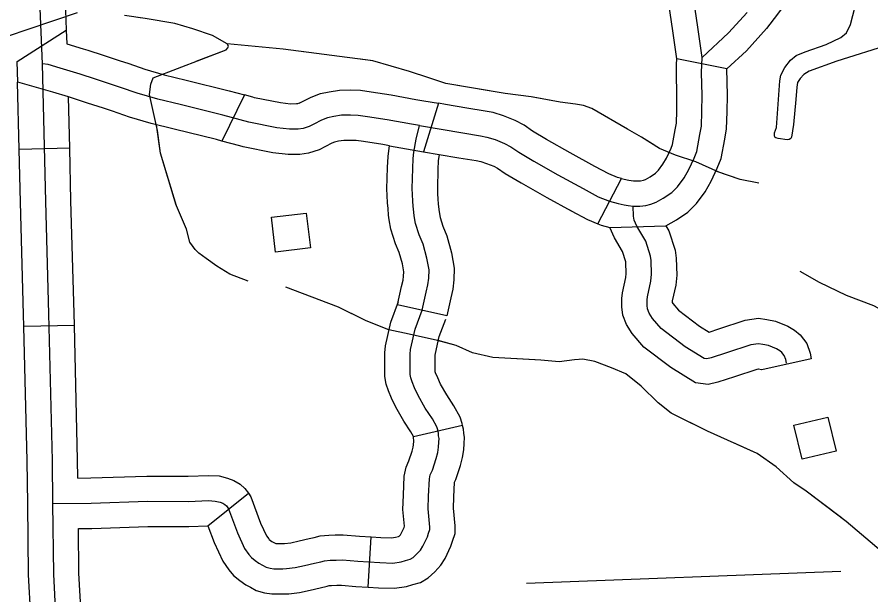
# Model space of a CAD drawing. Extents: x 1084508 to 1142749, y 1057638 to 1093403.
# Drawn here: x 1140524 to 1141322, y 1061467 to 1062007 of the extents above; entities that cross this region are included whole.
import ezdxf

# ---------------------------------------------------------------- set-up
doc = ezdxf.new("R2010")
doc.units = 0
for name, color, linetype in [('Level 31', 7, 'Continuous'), ('Level 32', 7, 'Continuous'), ('Level 35', 7, 'Continuous'), ('Level 43', 7, 'Continuous'), ('Level 5', 7, 'Continuous'), ('Level 56', 7, 'Continuous')]:
    doc.layers.add(name, color=color, linetype=linetype)

msp = doc.modelspace()

# ---------------------------------------------------------------- linework, layer by layer
at = {"layer": 'Level 31'}
for p, q in [((1140524.17, 1061965.91), (1140570.16, 1061995.01)), ((1140585.8, 1061977.85), (1140585.8, 1061977.85)), ((1141186.84, 1061958.9), (1141140.18, 1061968.26)), ((1141140.18, 1061968.26), (1141140.18, 1061968.26)), ((1140736.46, 1061934.6), (1140715.46, 1061891.5)), ((1140917.63, 1061926.92), (1140903.58, 1061881.6)), ((1140871.9, 1061887.08), (1140903.58, 1061881.6)), ((1140903.58, 1061881.6), (1140918.22, 1061879.07)), ((1140903.58, 1061881.6), (1140918.22, 1061879.07)), ((1141066.48, 1061814.25), (1141088.55, 1061856.62)), ((1141041.48, 1061826.36), (1141041.09, 1061826.58)), ((1141077.63, 1061810.8), (1141130.01, 1061812.48)), ((1141077.63, 1061810.8), (1141077.63, 1061810.8)), ((1140925.37, 1061728.31), (1140879.44, 1061738.65)), ((1140925.37, 1061728.31), (1140879.44, 1061738.65)), ((1141265.69, 1061688.13), (1141219.74, 1061677.66))]:
    msp.add_line(p, q, dxfattribs=at)
for points in [[(1140547.8, 1061963.83), (1140545.53, 1062022.88), (1140544.57, 1062126.52), (1140544.21, 1062217.47), (1140540.73, 1062350.91), (1140537.8, 1062453.28), (1140535.22, 1062561.29), (1140535.71, 1062608.55), (1140534.37, 1062698.09), (1140533.82, 1062752.69), (1140532.39, 1062881.81), (1140530.77, 1062986.93), (1140530.27, 1063055.97), (1140528.03, 1063115.78), (1140525.86, 1063142.62), (1140525.44, 1063147.82)], [(1141163.77, 1061969.57), (1141159.83, 1061997.98), (1141154.76, 1062031.83), (1141152.05, 1062050.44), (1141151.21, 1062074.47), (1141150.02, 1062100.7), (1141151.37, 1062113.39), (1141155.94, 1062147.58), (1141157.95, 1062166.22), (1141158.94, 1062171.01), (1141159.73, 1062173.82), (1141161.55, 1062177.33), (1141163.89, 1062180.92)], [(1141140.18, 1061968.26), (1141136.53, 1061994.62), (1141131.47, 1062028.39), (1141128.57, 1062048.33), (1141127.68, 1062073.53), (1141126.42, 1062101.42), (1141128, 1062116.2), (1141130.81, 1062137.27)], [(1140568.1, 1062129.61), (1140568.11, 1062126.67), (1140569.07, 1062023.44), (1140570.16, 1061995.01)], [(1141269.6, 1062101.09), (1141268.45, 1062095.29), (1141263.16, 1062071.92), (1141260.73, 1062060.68), (1141256.66, 1062048.28), (1141252.51, 1062038.45), (1141243.92, 1062023.45), (1141234.2, 1062009.99), (1141223.91, 1061996.57), (1141205.18, 1061976), (1141186.84, 1061958.9)], [(1141163.77, 1061969.57), (1141188.42, 1061992.56), (1141205.84, 1062011.69)], [(1140570.16, 1061995.01), (1140570.65, 1061982.48)], [(1140570.65, 1061982.48), (1140585.8, 1061977.85)], [(1140585.8, 1061977.85), (1140590.21, 1061976.5), (1140604.69, 1061971.69), (1140619.58, 1061966.9), (1140628.47, 1061963.9), (1140643.43, 1061958.68), (1140661.53, 1061953.49), (1140682.12, 1061948.49), (1140722.17, 1061938.45), (1140736.46, 1061934.6)], [(1140524.91, 1061946.55), (1140524.17, 1061965.91)], [(1140899.99, 1061906), (1140892.54, 1061907.25), (1140869.7, 1061911.4), (1140851.32, 1061914.31), (1140842.81, 1061915.56), (1140835.44, 1061915.77), (1140827.23, 1061915.66), (1140820.03, 1061914.49), (1140814.07, 1061913.23), (1140808.42, 1061911.15), (1140801.17, 1061907.38), (1140796.88, 1061905.07), (1140791.2, 1061903.25), (1140786.53, 1061902.68), (1140778.41, 1061902.6), (1140766.66, 1061903.88), (1140740.6, 1061909.11), (1140716.24, 1061915.66), (1140676.48, 1061925.64), (1140655.5, 1061930.73), (1140636.3, 1061936.23), (1140620.83, 1061941.63), (1140612.21, 1061944.54), (1140597.37, 1061949.31), (1140583.06, 1061954.07), (1140564.34, 1061959.79), (1140553.07, 1061963), (1140547.8, 1061963.83)], [(1141099.5, 1061830.73), (1141105.82, 1061830.72), (1141108.4, 1061830.89), (1141111.19, 1061831.38), (1141116.11, 1061832.57), (1141120.93, 1061834.38), (1141127.63, 1061838.13), (1141135.52, 1061843.44), (1141140.86, 1061848.78), (1141147.04, 1061857.08), (1141151.48, 1061864.87), (1141156.46, 1061875.64), (1141158.99, 1061881.82), (1141161.8, 1061897.71), (1141163.32, 1061905.59), (1141163.74, 1061919.3), (1141163.94, 1061934.26), (1141163.38, 1061955.5), (1141163.77, 1061969.57)], [(1141099.78, 1061854.27), (1141105.1, 1061854.26), (1141105.6, 1061854.3), (1141106.37, 1061854.43), (1141109.17, 1061855.11), (1141110.98, 1061855.79), (1141115.29, 1061858.2), (1141120.49, 1061861.7), (1141123, 1061864.22), (1141127.31, 1061869.99), (1141130.53, 1061875.65), (1141134.87, 1061885.03), (1141136.25, 1061888.4), (1141138.65, 1061901.99), (1141139.85, 1061908.19), (1141140.2, 1061919.82), (1141140.4, 1061934.11), (1141139.83, 1061955.51), (1141140.04, 1061963.23), (1141140.18, 1061968.26)], [(1141140.04, 1061963.23), (1141140.18, 1061968.26)], [(1141130.01, 1061812.48), (1141139.97, 1061818.06), (1141150.55, 1061825.18), (1141158.72, 1061833.34), (1141166.78, 1061844.16), (1141172.43, 1061854.08), (1141178.05, 1061866.24), (1141181.73, 1061875.24), (1141184.95, 1061893.43), (1141186.79, 1061902.98), (1141187.27, 1061918.78), (1141187.49, 1061934.4), (1141186.84, 1061958.9)], [(1140572.05, 1061932.82), (1140557.68, 1061937.21), (1140524.91, 1061946.55)], [(1140787.63, 1061926.83), (1140790.15, 1061928.19), (1140798.88, 1061932.72), (1140807.53, 1061935.91), (1140815.7, 1061937.64), (1140825.19, 1061939.18), (1140835.62, 1061939.31), (1140844.85, 1061939.05), (1140854.87, 1061937.59), (1140873.65, 1061934.61), (1140896.59, 1061930.44), (1140903.88, 1061929.22)], [(1140715.46, 1061891.5), (1140710.32, 1061892.88), (1140670.84, 1061902.78), (1140649.48, 1061907.96), (1140629.17, 1061913.79), (1140613.18, 1061919.37), (1140604.84, 1061922.18), (1140590.06, 1061926.94), (1140575.9, 1061931.64), (1140572.05, 1061932.82)], [(1140744.28, 1061932.5), (1140736.46, 1061934.6)], [(1140787.63, 1061926.83), (1140786.13, 1061926.35), (1140784.97, 1061926.21), (1140779.58, 1061926.15), (1140770.26, 1061927.17), (1140745.98, 1061932.04), (1140744.28, 1061932.5)], [(1140903.88, 1061929.22), (1140917.63, 1061926.92)], [(1141040.58, 1061880.58), (1141018.5, 1061893.07), (1141005.55, 1061900.84), (1140997.57, 1061906.37), (1140989.37, 1061910.77), (1140978.39, 1061915.11), (1140968.72, 1061918.16), (1140961.14, 1061919.63), (1140944.31, 1061922.36), (1140924.09, 1061925.84), (1140917.63, 1061926.92)], [(1140902.41, 1061733.48), (1140906.22, 1061750.41), (1140907.89, 1061757.33), (1140908.6, 1061763.53), (1140908.84, 1061771.16), (1140906.94, 1061782.13), (1140903.36, 1061795.24), (1140899.55, 1061803.83), (1140896.21, 1061814.56), (1140895.02, 1061821.71), (1140894.54, 1061825.05), (1140894.07, 1061830.77), (1140893.59, 1061835.54), (1140893.35, 1061841.5), (1140893.11, 1061847.23), (1140893.59, 1061865.83), (1140894.07, 1061875.12), (1140894.78, 1061881.32), (1140896.93, 1061893.25), (1140899.99, 1061906)], [(1140899.99, 1061906), (1140920.15, 1061902.63), (1140940.43, 1061899.14), (1140957.02, 1061896.45), (1140962.93, 1061895.3), (1140970.51, 1061892.91), (1140979.44, 1061889.38), (1140985.26, 1061886.27), (1140992.77, 1061881.05), (1141006.65, 1061872.73), (1141029.11, 1061860.02), (1141052.67, 1061847.08), (1141066.8, 1061839.58), (1141077.29, 1061835.26), (1141085.38, 1061833.1), (1141091.02, 1061831.85), (1141094.93, 1061831.21), (1141099.5, 1061830.73)], [(1140732.05, 1061887.03), (1140715.46, 1061891.5)], [(1140871.9, 1061887.08), (1140865.75, 1061888.19), (1140847.78, 1061891.04), (1140840.76, 1061892.07), (1140835.25, 1061892.22), (1140829.28, 1061892.15), (1140824.36, 1061891.35), (1140820.62, 1061890.55), (1140817.95, 1061889.57), (1140812.18, 1061886.58), (1140806.13, 1061883.31), (1140796.27, 1061880.16), (1140788.1, 1061879.15)], [(1140788.1, 1061879.15), (1140777.25, 1061879.04), (1140763.05, 1061880.59), (1140735.22, 1061886.18), (1140732.05, 1061887.03)], [(1140879.44, 1061738.65), (1140883.29, 1061755.76), (1140884.67, 1061761.45), (1140885.11, 1061765.25), (1140885.24, 1061769.49), (1140883.93, 1061777), (1140881.12, 1061787.32), (1140877.48, 1061795.52), (1140873.25, 1061809.1), (1140871.75, 1061818.11), (1140871.14, 1061822.41), (1140870.62, 1061828.62), (1140870.09, 1061833.9), (1140869.83, 1061840.54), (1140869.56, 1061847.04), (1140870.06, 1061866.73), (1140870.59, 1061877.08), (1140871.48, 1061884.76), (1140871.9, 1061887.08)], [(1140918.22, 1061879.07), (1140917.54, 1061873.17), (1140917.11, 1061864.92), (1140916.67, 1061847.41), (1140916.87, 1061842.46), (1140917.08, 1061837.18), (1140917.51, 1061832.92), (1140917.94, 1061827.69), (1140918.28, 1061825.31), (1140919.17, 1061820.01), (1140921.62, 1061812.13), (1140925.6, 1061803.16), (1140929.94, 1061787.25), (1140932.45, 1061772.82), (1140932.1, 1061761.81), (1140931.11, 1061753.2), (1140929.15, 1061745.06), (1140925.37, 1061728.31)], [(1140918.22, 1061879.07), (1140936.55, 1061875.92), (1140952.9, 1061873.26), (1140957.15, 1061872.44), (1140962.64, 1061870.71), (1140969.52, 1061867.99), (1140972.94, 1061866.16), (1140979.99, 1061861.26), (1140994.8, 1061852.39), (1141018.79, 1061838.81)], [(1141063.76, 1061867.84), (1141040.58, 1061880.58)], [(1141088.55, 1061856.62), (1141084.84, 1061857.61), (1141076.83, 1061860.91), (1141063.76, 1061867.84)], [(1141088.55, 1061856.62), (1141090.97, 1061855.97), (1141095.46, 1061854.97), (1141099.78, 1061854.27)], [(1141018.79, 1061838.81), (1141041.48, 1061826.36)], [(1141242.53, 1061683.92), (1141241.9, 1061687.39), (1141240.64, 1061691.17), (1141238.43, 1061694), (1141236.54, 1061695.58), (1141233.39, 1061697.47), (1141225.83, 1061700.62), (1141220.48, 1061701.57), (1141216.38, 1061702.2), (1141209.45, 1061701.25), (1141186.78, 1061693.69), (1141172.29, 1061688.96), (1141168.19, 1061688.02), (1141165.67, 1061688.33), (1141148.04, 1061699.36), (1141125.67, 1061716.38), (1141117.48, 1061725.83), (1141114.33, 1061730.87), (1141112.76, 1061734.66), (1141112.44, 1061737.81), (1141112.44, 1061743.16), (1141112.76, 1061746), (1141115.91, 1061760.5), (1141116.54, 1061767.11), (1141116.22, 1061780.03), (1141115.59, 1061784.13), (1141111.18, 1061798), (1141102.99, 1061812.18), (1141100.48, 1061817.54), (1141099.85, 1061821.32), (1141099.5, 1061830.73)], [(1141041.09, 1061826.58), (1141041.48, 1061826.36), (1141056.77, 1061818.25), (1141066.48, 1061814.25)], [(1141066.48, 1061814.25), (1141069.74, 1061812.91), (1141077.63, 1061810.8)], [(1141130.01, 1061812.48), (1141132.85, 1061807.56), (1141138.58, 1061789.52), (1141139.72, 1061782.12), (1141140.11, 1061766.28), (1141139.21, 1061756.87), (1141136.02, 1061742.19), (1141135.99, 1061741.86), (1141135.99, 1061741.03)], [(1141088.9, 1061741.03), (1141088.9, 1061744.47), (1141089.5, 1061749.81), (1141092.61, 1061764.12), (1141092.97, 1061767.95), (1141092.73, 1061777.95), (1141092.6, 1061778.74), (1141089.52, 1061788.43), (1141082.11, 1061801.26), (1141077.63, 1061810.8)], [(1141219.74, 1061677.66), (1141219.18, 1061677.89), (1141216.64, 1061678.34), (1141216.18, 1061678.41), (1141214.82, 1061678.22), (1141194.15, 1061671.33), (1141178.6, 1061666.26), (1141169.42, 1061664.14), (1141157.6, 1061665.62), (1141134.64, 1061679.97), (1141109.48, 1061699.12), (1141098.49, 1061711.8), (1141093.34, 1061720.04), (1141089.68, 1061728.83), (1141088.9, 1061736.63), (1141088.9, 1061741.03)], [(1141135.99, 1061741.03), (1141135.99, 1061740.65), (1141136.48, 1061739.86), (1141141.87, 1061733.63), (1141161.43, 1061718.75), (1141170.43, 1061713.12), (1141179.4, 1061716.04), (1141204.09, 1061724.28), (1141216.59, 1061725.98), (1141224.32, 1061724.79), (1141232.49, 1061723.35), (1141244.04, 1061718.54), (1141250.22, 1061714.83), (1141255.46, 1061710.46), (1141261.7, 1061702.43), (1141264.76, 1061693.24), (1141265.69, 1061688.13)]]:
    msp.add_lwpolyline(points, dxfattribs=at)
at = {"layer": 'Level 32'}
for p, q in [((1140573.29, 1061884.97), (1140526.22, 1061883.81)), ((1140577.65, 1061719.29), (1140530.59, 1061718.15)), ((1140940.18, 1061625.84), (1140894.35, 1061615.06)), ((1140702.4, 1061532.03), (1140740.13, 1061562.61)), ((1140852.02, 1061474.73), (1140854.96, 1061521.72))]:
    msp.add_line(p, q, dxfattribs=at)
for points in [[(1140557.63, 1061553.03), (1140557.15, 1061593.21), (1140553.84, 1061730.2), (1140550.96, 1061834.98), (1140547.8, 1061963.83)], [(1140526.22, 1061883.81), (1140524.68, 1061946.61)], [(1140573.29, 1061884.97), (1140572.11, 1061932.8)], [(1140530.59, 1061718.15), (1140530.31, 1061729.59), (1140527.43, 1061834.37), (1140526.22, 1061883.82)], [(1140577.65, 1061719.29), (1140577.38, 1061730.8), (1140574.5, 1061835.59), (1140573.29, 1061884.97)], [(1140894.35, 1061615.06), (1140894.27, 1061615.42), (1140891.83, 1061619.77), (1140885.26, 1061629.81), (1140877.78, 1061642.91), (1140873.86, 1061651.39), (1140871.04, 1061658.13), (1140868.85, 1061664.39), (1140867.64, 1061671.62), (1140867.64, 1061676.15), (1140867.64, 1061682.22), (1140867.64, 1061687.92), (1140867.64, 1061693.55), (1140868.23, 1061700.36), (1140873.16, 1061722.42), (1140880.35, 1061741.71)], [(1140557.63, 1061553.03), (1140593.4, 1061553.22), (1140645.82, 1061555.06), (1140684.26, 1061554.87), (1140702.84, 1061555.61), (1140709.28, 1061555.24), (1140713.69, 1061554.14), (1140716.27, 1061553.22), (1140718.29, 1061551.93), (1140719.58, 1061550.83), (1140721.6, 1061548.07), (1140729.88, 1061525.43), (1140736.68, 1061510.89), (1140740.55, 1061505.37), (1140742.94, 1061502.61), (1140746.43, 1061499.67), (1140749.93, 1061497.27), (1140753.42, 1061495.43), (1140756.73, 1061493.59), (1140760.41, 1061492.49), (1140763.9, 1061491.94), (1140769.05, 1061491.94), (1140772.37, 1061491.94), (1140775.86, 1061492.12), (1140783.77, 1061493.04), (1140792.6, 1061495.07), (1140801.98, 1061497.09), (1140807.68, 1061498.38), (1140811.36, 1061499.48), (1140816.51, 1061499.85), (1140822.03, 1061500.03), (1140827.91, 1061500.22), (1140842.26, 1061498.93), (1140862.86, 1061497.64), (1140875.18, 1061497.27), (1140882.72, 1061498.38), (1140886.95, 1061499.67), (1140891.37, 1061500.95), (1140894.13, 1061502.61), (1140897.62, 1061505.74), (1140900.93, 1061509.42), (1140903.14, 1061512.92), (1140907.37, 1061521.75), (1140908.47, 1061525.06), (1140909.58, 1061528.56), (1140909.58, 1061530.95), (1140908.11, 1061547.88), (1140908.47, 1061559.66), (1140909.21, 1061575.85), (1140909.94, 1061579.72), (1140911.97, 1061584.13), (1140915.65, 1061594.99), (1140917.12, 1061600.7), (1140917.85, 1061605.48), (1140918.04, 1061610.08), (1140918.22, 1061613.58), (1140917.85, 1061616.15), (1140917.67, 1061618.73), (1140916.93, 1061621.86), (1140916.2, 1061624.44), (1140911.97, 1061631.98), (1140905.35, 1061642.1), (1140898.72, 1061653.7), (1140895.41, 1061660.87), (1140893.02, 1061666.58), (1140891.74, 1061670.26), (1140891.18, 1061673.57), (1140891.18, 1061676.15), (1140891.18, 1061682.22), (1140891.18, 1061687.92), (1140891.18, 1061692.53), (1140891.55, 1061696.76), (1140895.78, 1061715.71), (1140902.41, 1061733.48)], [(1140940.18, 1061625.84), (1140939.72, 1061627.79), (1140938.08, 1061633.55), (1140932.11, 1061644.2), (1140925.44, 1061654.39), (1140919.67, 1061664.48), (1140916.96, 1061670.36), (1140915.01, 1061675.02), (1140914.73, 1061675.83), (1140914.73, 1061676.15), (1140914.73, 1061682.22), (1140914.73, 1061687.92), (1140914.73, 1061691.5), (1140914.87, 1061693.16), (1140918.41, 1061709), (1140924.47, 1061725.26)], [(1140534.09, 1061552.75), (1140533.61, 1061592.79), (1140530.59, 1061718.15)], [(1140580.89, 1061576.69), (1140580.69, 1061593.64), (1140577.65, 1061719.29)], [(1140852.02, 1061474.73), (1140861.77, 1061474.12), (1140876.55, 1061473.68), (1140887.89, 1061475.34), (1140893.68, 1061477.11), (1140900.88, 1061479.21), (1140908.16, 1061483.58), (1140914.27, 1061489.05), (1140919.77, 1061495.16), (1140923.78, 1061501.51), (1140929.24, 1061512.91), (1140930.87, 1061517.8), (1140933.12, 1061524.93), (1140933.12, 1061531.97), (1140931.68, 1061548.54), (1140932, 1061558.76), (1140932.63, 1061572.72), (1140933.88, 1061575.43), (1140938.22, 1061588.27), (1140940.21, 1061595.96), (1140941.32, 1061603.21), (1140941.55, 1061608.99), (1140941.85, 1061614.63), (1140941.28, 1061618.66), (1140941.02, 1061622.29), (1140940.18, 1061625.84)], [(1140854.96, 1061521.72), (1140863.95, 1061521.16), (1140873.82, 1061520.87), (1140877.56, 1061521.41), (1140880.23, 1061522.23), (1140880.99, 1061522.45), (1140882.09, 1061523.68), (1140882.5, 1061524.32), (1140885.5, 1061530.59), (1140885.88, 1061531.73), (1140884.53, 1061547.23), (1140884.95, 1061560.56), (1140885.77, 1061578.6), (1140887.35, 1061586.93), (1140890.06, 1061592.84), (1140893.07, 1061601.72), (1140894.03, 1061605.44), (1140894.38, 1061607.75), (1140894.52, 1061611.17), (1140894.59, 1061612.52), (1140894.43, 1061613.65), (1140894.32, 1061615.18), (1140894.35, 1061615.06)], [(1140580.89, 1061576.69), (1140592.93, 1061576.76), (1140645.47, 1061578.6), (1140683.85, 1061578.42), (1140703.05, 1061579.18), (1140712.84, 1061578.62), (1140720.53, 1061576.7), (1140726.68, 1061574.5), (1140732.34, 1061570.89), (1140736.96, 1061566.93), (1140740.13, 1061562.61)], [(1140740.13, 1061562.61), (1140742.56, 1061559.29), (1140751.63, 1061534.48), (1140757.14, 1061522.72), (1140759.14, 1061519.86), (1140759.52, 1061519.42), (1140760.7, 1061518.43), (1140762.1, 1061517.47), (1140764.63, 1061516.14), (1140765.81, 1061515.48), (1140769.05, 1061515.48), (1140771.75, 1061515.48), (1140773.88, 1061515.59), (1140779.77, 1061516.28), (1140787.48, 1061518.05), (1140796.9, 1061520.08), (1140801.7, 1061521.16), (1140807.08, 1061522.78), (1140815.28, 1061523.36), (1140821.27, 1061523.56), (1140828.6, 1061523.79), (1140844.05, 1061522.41), (1140854.96, 1061521.72)], [(1140539.2, 1061420.66), (1140537.71, 1061429.79), (1140536.88, 1061447.7), (1140534.89, 1061486.27), (1140534.09, 1061552.75)], [(1140562.56, 1061423.58), (1140561.17, 1061432.21), (1140560.39, 1061448.85), (1140558.43, 1061487.02), (1140557.63, 1061553.03)], [(1140581.46, 1061529.61), (1140593.88, 1061529.68), (1140646.18, 1061531.52), (1140684.67, 1061531.33), (1140702.4, 1061532.03)], [(1140585.8, 1061427.32), (1140584.62, 1061434.63), (1140583.91, 1061450), (1140581.96, 1061487.76), (1140581.46, 1061529.61)], [(1140702.4, 1061532.03), (1140708.12, 1061516.38), (1140716.23, 1061499.07), (1140721.95, 1061490.88), (1140726.35, 1061485.8), (1140732.16, 1061480.91), (1140737.75, 1061477.08), (1140742.22, 1061474.73), (1140747.52, 1061471.78), (1140755.17, 1061469.49), (1140762.06, 1061468.4), (1140769.05, 1061468.4), (1140772.98, 1061468.4), (1140777.84, 1061468.65), (1140787.77, 1061469.81), (1140797.71, 1061472.09), (1140807.05, 1061474.1), (1140813.66, 1061475.6), (1140815.63, 1061476.19), (1140817.74, 1061476.34), (1140822.79, 1061476.51), (1140827.23, 1061476.64), (1140840.47, 1061475.46), (1140852.02, 1061474.73)]]:
    msp.add_lwpolyline(points, dxfattribs=at)
at = {"layer": 'Level 35'}
msp.add_lwpolyline([(1141339.18, 1061981.91), (1141289.79, 1061966.2), (1141263.94, 1061956.71), (1141258.87, 1061953.6), (1141255.44, 1061950.16), (1141252.82, 1061946.4), (1141252.16, 1061941.98), (1141251.35, 1061930.36), (1141249.06, 1061906.96), (1141247.42, 1061895.17), (1141246.77, 1061893.86), (1141245.3, 1061892.88), (1141243.33, 1061892.72), (1141234.83, 1061894.03), (1141232.7, 1061894.52), (1141231.88, 1061895.17), (1141231.56, 1061896.48), (1141231.56, 1061899.1), (1141233.19, 1061904.34), (1141236.46, 1061947.87), (1141237.44, 1061953.27), (1141241.04, 1061960.14), (1141246.44, 1061967.02), (1141251.67, 1061971.43), (1141260.18, 1061974.87), (1141279.64, 1061981.74), (1141293.38, 1061988.29), (1141298.78, 1061992.71), (1141302.54, 1062000.4), (1141309.41, 1062027.24)], dxfattribs=at)
at = {"layer": 'Level 43'}
for points in [[(1140580.26, 1062011.49), (1140514.04, 1061988.94)], [(1140740, 1061760.5), (1140722.74, 1061767.31), (1140710.83, 1061774.6), (1140700.62, 1061781.9), (1140693.81, 1061786.76), (1140690.41, 1061790.17), (1140685.55, 1061796.98), (1140682.39, 1061809.38), (1140672.91, 1061831.03), (1140658.08, 1061880.16), (1140655.16, 1061901.56), (1140647.83, 1061935.11), (1140649.07, 1061944.7), (1140651.27, 1061950.68), (1140719.47, 1061976.86), (1140720.93, 1061978.71), (1140721.51, 1061980.32), (1140720.48, 1061982.43), (1140706.57, 1061990.16), (1140688.33, 1061996.35), (1140671.33, 1062001.3), (1140643.82, 1062005.93), (1140624.34, 1062008.72)], [(1140691.38, 1061966.08), (1140719.47, 1061976.86), (1140720.93, 1061978.71), (1140721.51, 1061980.32), (1140720.48, 1061982.43), (1140706.57, 1061990.16), (1140688.33, 1061996.35), (1140671.33, 1062001.3), (1140643.82, 1062005.93), (1140636.88, 1062006.93)], [(1141216.86, 1061852.23), (1141199.51, 1061855.76), (1141179.63, 1061862.59), (1141158.15, 1061872.04), (1141138.88, 1061878.26), (1141124.22, 1061884.69), (1141107.15, 1061895.14), (1141094.1, 1061902.57), (1141060.98, 1061922.05), (1141052.95, 1061924.66), (1141045.72, 1061925.87), (1141031.46, 1061927.88), (1141004.16, 1061932.9), (1140979.86, 1061936.11), (1140924.45, 1061945.35), (1140908.59, 1061950.58), (1140890.72, 1061956.6), (1140856.39, 1061966.65), (1140772.72, 1061977.4), (1140720.48, 1061982.43)], [(1140803.63, 1061973.43), (1140772.72, 1061977.4), (1140720.48, 1061982.43)], [(1140965.1, 1061938.58), (1140924.45, 1061945.35), (1140908.59, 1061950.58), (1140890.72, 1061956.6), (1140856.39, 1061966.65), (1140844.73, 1061968.15)], [(1141119.84, 1061887.37), (1141107.15, 1061895.14), (1141094.1, 1061902.57), (1141060.98, 1061922.05), (1141052.95, 1061924.66), (1141045.72, 1061925.87), (1141031.46, 1061927.88), (1141006.09, 1061932.55)], [(1140672.75, 1061831.54), (1140658.08, 1061880.16), (1140654.45, 1061906.76)], [(1141216.86, 1061852.23), (1141199.51, 1061855.76), (1141176.81, 1061863.56)], [(1140740, 1061760.5), (1140722.74, 1061767.31), (1140710.83, 1061774.6), (1140700.62, 1061781.9), (1140693.81, 1061786.76), (1140690.41, 1061790.17), (1140688.14, 1061793.34)], [(1141403.08, 1061686), (1141377.45, 1061705.31), (1141342.55, 1061727.6), (1141324.36, 1061737.63), (1141298.74, 1061747.29), (1141273.49, 1061759.55), (1141255.4, 1061769.74)], [(1141331.05, 1061508.26), (1141298.34, 1061536.21), (1141260.94, 1061564.48), (1141249.43, 1061572.28), (1141233.09, 1061587.14), (1141215.27, 1061599.77), (1141168.86, 1061620.58), (1141135.07, 1061637.3), (1141122.81, 1061646.95), (1141106.85, 1061662.56), (1141092.74, 1061674.07), (1141079.37, 1061679.65), (1141063.77, 1061685.59), (1141052.63, 1061687.82), (1141044.84, 1061687.08), (1141030.35, 1061685.22), (1141013.27, 1061686.71), (1140968.35, 1061689.31), (1140949.41, 1061693.76), (1140934.18, 1061700.45), (1140916.73, 1061705.28), (1140890.37, 1061711.23), (1140871.43, 1061715.31), (1140850.27, 1061723.48), (1140824.28, 1061736.49), (1140775.26, 1061755.06)], [(1140790.69, 1061749.22), (1140775.26, 1061755.06)], [(1140847.74, 1061724.75), (1140824.28, 1061736.49), (1140790.69, 1061749.22)], [(1141007.9, 1061687.02), (1140968.35, 1061689.31), (1140949.41, 1061693.76), (1140934.18, 1061700.45), (1140917.53, 1061705.06)], [(1141154.87, 1061627.5), (1141135.07, 1061637.3), (1141122.81, 1061646.95), (1141106.85, 1061662.56), (1141092.74, 1061674.07), (1141079.37, 1061679.65), (1141063.77, 1061685.59), (1141052.63, 1061687.82), (1141049.12, 1061687.49)], [(1141293.99, 1061539.5), (1141260.94, 1061564.48), (1141249.43, 1061572.28), (1141233.09, 1061587.14), (1141215.27, 1061599.77), (1141192.43, 1061610.01)]]:
    msp.add_lwpolyline(points, dxfattribs=at)
at = {"layer": 'Level 5'}
msp.add_lwpolyline([(1140999.77, 1061478.43), (1141293.47, 1061489.72)], dxfattribs=at)
at = {"layer": 'Level 56'}
for points in [[(1140765.63, 1061787.89), (1140761.69, 1061820.32), (1140794.22, 1061824.26), (1140798.16, 1061791.83)], [(1141257.15, 1061594.31), (1141249.54, 1061626.08), (1141281.41, 1061633.71), (1141289.02, 1061601.94)]]:
    msp.add_lwpolyline(points, close=True, dxfattribs=at)

doc.saveas('drawing.dxf')
